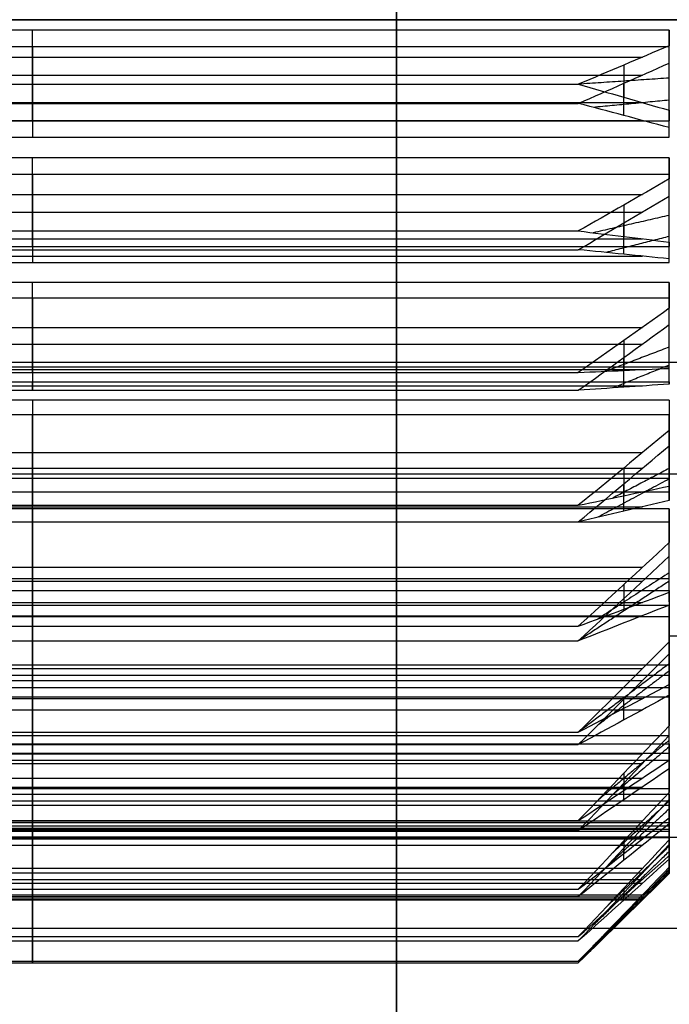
# Model space of a CAD drawing. Header units: millimetres. Extents: x -326 to 329, y -280 to 343.
# Tile 343 of 656: x -275.94 to -272.37, y 280.07 to 285.49. Entities that reach past the tile are written whole.
import ezdxf

# ---------------------------------------------------------------- set-up
doc = ezdxf.new("R2010")
doc.units = ezdxf.units.MM
doc.layers.add('Layer 01', color=7, linetype='Continuous', true_color=0x000000)

msp = doc.modelspace()

# ---------------------------------------------------------------- linework, layer by layer
at = {"layer": 'Layer 01'}
for p, q in [((-296.3748, 285.4902, 212.188), (-268.2846, 285.4902, 212.188)), ((-296.3748, 285.4902, 222.188), (-268.2846, 285.4902, 222.188)), ((-266.5748, 285.4902, 212.688), (-294.1748, 285.4902, 212.688)), ((-266.5748, 285.4902, 221.688), (-294.1748, 285.4902, 221.688)), ((-258.3748, 285.4902, 219.688), (-277.3748, 285.4902, 219.688)), ((-258.3748, 285.4902, 214.688), (-277.3748, 285.4902, 214.688)), ((-275.8748, 285.1351, 212.0001), (-275.8748, 285.4328, 212.6883)), ((-272.3748, 284.9663, 212.6063), (-272.3748, 285.3973, 212.6063)), ((-275.8748, 285.3411, 221.6855), (-275.8748, 285.0295, 222.3675)), ((-279.2266, 285.2839, 212.3442), (-272.5229, 285.2839, 212.3442)), ((-272.3748, 284.874, 221.7616), (-272.3748, 285.3064, 221.7616)), ((-279.2266, 285.1853, 222.0265), (-272.5229, 285.1853, 222.0265)), ((-272.3748, 285.1834, 212.498), (-272.3748, 285.1834, 212.6985)), ((-275.8748, 284.934, 212.7225), (-275.8748, 285.1351, 212.0001)), ((-272.3748, 285.0921, 221.6703), (-272.3748, 285.0921, 221.8711)), ((-279.2266, 285.0345, 212.3613), (-272.5229, 285.0345, 212.3613)), ((-275.8748, 285.0295, 222.3675), (-275.8748, 284.8431, 221.6412)), ((-279.2266, 284.9363, 222.0044), (-272.5229, 284.9363, 222.0044)), ((-275.8748, 284.3279, 212.1196), (-275.8748, 284.7296, 212.7527)), ((-272.3748, 284.2592, 212.7174), (-272.3748, 284.7072, 212.7174)), ((-275.8748, 284.6394, 221.6068), (-275.8748, 284.2249, 222.2317)), ((-272.3748, 284.1687, 221.6359), (-272.3748, 284.6201, 221.6359)), ((-279.2266, 284.5287, 212.4361), (-272.5229, 284.5287, 212.4361)), ((-272.3748, 284.4859, 212.5965), (-272.3748, 284.4859, 212.8015)), ((-279.2266, 284.4321, 221.9192), (-272.5229, 284.4321, 221.9192)), ((-272.3748, 284.3969, 221.5531), (-272.3748, 284.3969, 221.759)), ((-279.2266, 284.2851, 212.492), (-272.5229, 284.2851, 212.492)), ((-275.8748, 284.2422, 212.8645), (-275.8748, 284.3279, 212.1196)), ((-275.8748, 284.2249, 222.2317), (-275.8748, 284.1544, 221.4851)), ((-279.2266, 284.1897, 221.8584), (-272.5229, 284.1897, 221.8584)), ((-275.8748, 283.5493, 212.3638), (-275.8748, 284.0451, 212.9263)), ((-272.3748, 283.5738, 212.9386), (-272.3748, 284.0093, 212.9386)), ((-275.8748, 283.9586, 221.4193), (-275.8748, 283.4515, 221.9716)), ((-272.3748, 283.4875, 221.4008), (-272.3748, 283.9085, 221.4008)), ((-279.2266, 283.7972, 212.6451), (-272.5229, 283.7972, 212.6451)), ((-272.3748, 283.8086, 212.7991), (-272.3748, 283.8086, 213.014)), ((-279.2266, 283.705, 221.6955), (-272.5229, 283.705, 221.6955)), ((-272.3748, 283.7218, 221.3259), (-272.3748, 283.7218, 221.5426)), ((-275.8748, 283.5813, 213.113), (-275.8748, 283.5493, 212.3638)), ((-279.2266, 283.5653, 212.7384), (-272.5229, 283.5653, 212.7384)), ((-279.2266, 283.4751, 221.5974), (-272.5229, 283.4751, 221.5974)), ((-275.8748, 283.4515, 221.9716), (-275.8748, 283.4986, 221.2233)), ((-275.8748, 283.3963, 213.2049), (-275.8748, 282.8186, 212.7268)), ((-275.8748, 282.7282, 221.5938), (-275.8748, 283.3155, 221.1276)), ((-272.3748, 282.9274, 213.2645), (-272.3748, 283.2866, 213.2645)), ((-272.3748, 282.8472, 221.0619), (-272.3748, 283.2006, 221.0619)), ((-272.3748, 283.1604, 213.1061), (-272.3748, 283.1604, 213.3381)), ((-272.5229, 283.1074, 212.9658), (-279.2266, 283.1074, 212.9658)), ((-272.3748, 283.0802, 220.9882), (-272.3748, 283.0802, 221.223)), ((-272.5229, 283.0219, 221.3607), (-279.2266, 283.0219, 221.3607)), ((-258.3748, 282.9902, 217.188), (-277.3748, 282.9902, 217.188)), ((-275.8748, 282.9673, 213.4618), (-275.8748, 282.8186, 212.7268)), ((-279.2266, 282.8929, 213.0943), (-272.5229, 282.8929, 213.0943)), ((-275.8748, 282.7282, 221.5938), (-275.8748, 282.8919, 220.862)), ((-279.2266, 282.8101, 221.2279), (-272.5229, 282.8101, 221.2279)), ((-275.8748, 282.7989, 213.5815), (-275.8748, 282.1536, 213.1997)), ((-275.8748, 282.073, 221.1075), (-275.8748, 282.726, 220.7389)), ((-272.3748, 282.3546, 213.6869), (-272.3748, 282.6631, 213.6869)), ((-272.3748, 282.2874, 220.6277), (-272.3748, 282.5888, 220.6277)), ((-272.3748, 282.5695, 213.5057), (-272.3748, 282.5695, 213.7646)), ((-272.3748, 282.4978, 220.5489), (-272.3748, 282.4978, 220.8123)), ((-272.5229, 282.4763, 213.3906), (-279.2266, 282.4763, 213.3906)), ((-272.5229, 282.3995, 220.9232), (-279.2266, 282.3995, 220.9232)), ((-275.8748, 282.4154, 213.9023), (-275.8748, 282.1536, 213.1997)), ((-275.8748, 282.073, 221.1075), (-275.8748, 282.3492, 220.4103)), ((-279.2266, 282.2845, 213.551), (-272.5229, 282.2845, 213.551)), ((-275.8748, 282.2679, 214.0469), (-275.8748, 281.5707, 213.7707)), ((-279.2266, 282.2111, 220.7589), (-272.5229, 282.2111, 220.7589)), ((-275.8748, 281.5019, 220.5247), (-275.8748, 282.2046, 220.2628)), ((-272.3748, 281.866, 214.1956), (-272.3748, 282.1294, 214.1956)), ((-272.3748, 281.808, 220.1087), (-272.3748, 282.0669, 220.1087)), ((-272.3748, 282.0505, 213.9851), (-272.3748, 282.0505, 214.2865)), ((-272.3748, 281.9892, 220.0151), (-272.3748, 281.9892, 220.3237)), ((-272.5229, 281.9193, 213.9088), (-279.2266, 281.9193, 213.9088)), ((-275.8748, 281.9393, 214.4238), (-275.8748, 281.5707, 213.7707)), ((-272.5229, 281.8533, 220.3937), (-279.2266, 281.8533, 220.3937)), ((-275.8748, 281.5019, 220.5247), (-275.8748, 281.8837, 219.8793)), ((-275.8748, 281.8162, 214.5896), (-275.8748, 281.0844, 214.426)), ((-279.2266, 281.755, 214.0973), (-272.5229, 281.755, 214.0973)), ((-275.8748, 281.0291, 219.8597), (-275.8748, 281.764, 219.7109)), ((-279.2266, 281.6928, 220.202), (-272.5229, 281.6928, 220.202)), ((-272.3748, 281.4552, 214.7779), (-272.3748, 281.69, 214.7779)), ((-272.3748, 281.4084, 219.5179), (-272.3748, 281.6404, 219.5179)), ((-272.3748, 281.6163, 214.5449), (-272.3748, 281.6163, 214.8984)), ((-275.8748, 281.5506, 215.0133), (-275.8748, 281.0844, 214.426)), ((-272.3748, 281.5667, 219.3916), (-272.3748, 281.5667, 219.7509)), ((-275.8748, 281.0291, 219.8597), (-275.8748, 281.5071, 219.282)), ((-272.5229, 281.4503, 214.5078), (-279.2266, 281.4503, 214.5078)), ((-275.8748, 281.455, 215.1964), (-275.8748, 280.7066, 215.1492)), ((-275.8748, 280.666, 219.1289), (-275.8748, 281.4152, 219.097)), ((-272.5229, 281.3965, 219.7853), (-279.2266, 281.3965, 219.7853)), ((-272.3748, 281.1356, 215.4196), (-272.3748, 281.3523, 215.4196)), ((-279.2266, 281.3175, 214.7196), (-272.5229, 281.3175, 214.7196)), ((-272.3748, 281.1014, 218.8696), (-272.3748, 281.3163, 218.8696)), ((-279.2266, 281.2681, 219.5708), (-272.5229, 281.2681, 219.5708)), ((-275.8748, 280.7066, 215.1492), (-275.8748, 281.2589, 215.6564)), ((-272.3748, 281.2774, 215.1852), (-272.3748, 281.2774, 215.6062)), ((-275.8748, 281.2286, 218.6331), (-275.8748, 280.666, 219.1289)), ((-275.8748, 281.1931, 215.8522), (-275.8748, 280.4465, 215.9226)), ((-272.3748, 281.2409, 218.6689), (-272.3748, 281.2409, 219.1044)), ((-275.8748, 280.4218, 218.3503), (-275.8748, 281.1668, 218.436)), ((-272.3748, 280.9192, 216.0946), (-272.3748, 281.1251, 216.0946)), ((-272.3748, 280.8988, 218.1923), (-272.3748, 281.1037, 218.1923)), ((-272.5229, 281.0808, 215.1728), (-279.2266, 281.0808, 215.1728)), ((-272.5229, 281.0406, 219.1129), (-279.2266, 281.0406, 219.1129)), ((-275.8748, 280.4465, 215.9226), (-275.8748, 281.0714, 216.3371)), ((-275.8748, 281.055, 217.9486), (-275.8748, 280.4218, 218.3503)), ((-275.8748, 281.037, 216.5408), (-275.8748, 280.3107, 216.7272)), ((-272.3748, 281.0423, 215.8664), (-272.3748, 281.0423, 216.3178)), ((-266.5748, 280.9902, 217.188), (-294.1748, 280.9902, 217.188)), ((-272.5229, 280.9828, 215.4028), (-279.2266, 280.9828, 215.4028)), ((-275.8748, 280.3024, 217.5431), (-275.8748, 281.0248, 217.7443)), ((-275.8748, 280.3107, 216.7272), (-275.8748, 280.9927, 217.0389)), ((-275.8748, 280.9906, 217.2454), (-275.8748, 280.3024, 217.5431)), ((-272.3748, 281.0197, 217.971), (-272.3748, 281.0197, 218.4191)), ((-272.3748, 280.8071, 216.7898), (-272.3748, 281.0079, 216.7898)), ((-272.3748, 280.8003, 217.4949), (-272.3748, 281.0007, 217.4949)), ((-272.5229, 280.9473, 218.881), (-279.2266, 280.9473, 218.881)), ((-272.3748, 280.9167, 216.5717), (-272.3748, 280.9167, 217.0041)), ((-272.3748, 280.9086, 217.2809), (-272.3748, 280.9086, 217.7119)), ((-272.5229, 280.8198, 215.8874), (-279.2266, 280.8198, 215.8874)), ((-272.5229, 280.7943, 218.3932), (-279.2266, 280.7943, 218.3932)), ((-272.5229, 280.759, 216.1299), (-279.2266, 280.759, 216.1299)), ((-272.5229, 280.7384, 218.1495), (-279.2266, 280.7384, 218.1495)), ((-272.5229, 280.6739, 216.634), (-279.2266, 280.6739, 216.634)), ((-272.5229, 280.6636, 217.6437), (-279.2266, 280.6636, 217.6437)), ((-272.5229, 280.6517, 216.883), (-279.2266, 280.6517, 216.883)), ((-272.5229, 280.6465, 217.3943), (-279.2266, 280.6465, 217.3943))]:
    msp.add_line(p, q, dxfattribs=at)
at = {"layer": 'Layer 01', "extrusion": (-1, 0, 0)}
for centre, radius, start, end in [((-285.4902, -340.312, 273.8748), 35, 180, 270), ((-285.4902, 189.688, 273.8748), 35, 90, 180), ((-285.4902, -340.312, 273.8748), 20, 180, 270), ((-285.4902, 189.688, 273.8748), 20, 90, 180)]:
    msp.add_arc(centre, radius, start, end, dxfattribs=at)
at = {"layer": 'Layer 01', "extrusion": (0, -1, 0)}
for centre, start, end in [((-273.8748, -367.812, -285.4902), 270, 360), ((-273.8748, -367.812, -285.4902), 0, 90), ((-273.8748, 217.188, -285.4902), 41.81031, 90), ((-273.8748, 217.188, -285.4902), 270, 318.18969)]:
    msp.add_arc(centre, 7.5, start, end, dxfattribs=at)
at = {"layer": 'Layer 01', "extrusion": (1, 0, 0)}
for radius, start, end in [(4.5, 262.8989, 269.2684), (4.5, 253.8989, 260.2684), (4.5, 244.8989, 251.2684), (4.7, 245.9131, 250.2542), (4.5, 118.8989, 125.2684), (4.7, 236.9131, 241.2542), (4.7, 119.9131, 124.2542), (4.5, 226.8989, 233.2684), (4.7, 227.9131, 232.2542), (4.5, 221.0836, 224.2684), (4.5, 136.8989, 143.2684), (4.5, 217.8989, 221.0836), (4.7, 218.9131, 223.2542), (4.7, 137.9131, 142.2542), (4.5, 208.8989, 215.2684), (4.5, 199.8989, 206.2684), (4.7, 155.9131, 160.2542), (4.5, 190.8989, 197.2684), (4.5, 163.8989, 170.2684), (4.5, 181.8989, 188.2684), (4.7, 182.9131, 187.2542), (4.7, 173.9131, 178.2542)]:
    msp.add_arc((285.4902, 217.188, -272.3748), radius, start, end, dxfattribs=at)
at = {"layer": 'Layer 01'}
for points, degree in [([(-12.0544, 285.4902, -10.312), (-321.8748, 285.4902, -10.312)], 1), ([(-318.8748, 285.4902, -375.312), (-273.8748, 285.4902, -375.312)], 1), ([(-318.8748, 285.4902, 224.688), (-273.8748, 285.4902, 224.688)], 1), ([(-273.8748, 285.4902, -360.312), (-318.8748, 285.4902, -360.312)], 1), ([(-318.8748, 285.4902, 209.688), (-273.8748, 285.4902, 209.688)], 1), ([(-273.8748, 285.4902, -375.312), (-273.8748, -244.5098, -375.312)], 1), ([(-273.8748, -244.5098, 224.688), (-273.8748, 285.4902, 224.688)], 1), ([(-273.8748, -244.5098, -360.312), (-273.8748, 285.4902, -360.312)], 1), ([(-273.8748, 285.4902, 209.688), (-273.8748, -244.5098, 209.688)], 1), ([(-272.3748, 285.4328, 212.6883), (-279.3748, 285.4328, 212.6883)], 1), ([(-272.3748, 285.4328, 212.6883), (-272.3748, 285.3471, 212.4902)], 1), ([(-272.3748, 285.3411, 221.6855), (-279.3748, 285.3411, 221.6855)], 1), ([(-272.3748, 285.3471, 212.4902), (-272.5408, 285.2762, 212.3262), (-272.7075, 285.2055, 212.163), (-272.8748, 285.1351, 212.0001)], 3), ([(-272.3748, 285.2514, 221.8819), (-272.3748, 285.3411, 221.6855)], 1), ([(-272.8748, 285.0295, 222.3675), (-272.7075, 285.1032, 222.2062), (-272.5408, 285.1772, 222.0443), (-272.3748, 285.2514, 221.8819)], 3), ([(-272.3748, 285.1692, 212.499), (-272.8748, 285.1351, 212.0001)], 1), ([(-278.8748, 285.1351, 212.0001), (-272.8748, 285.1351, 212.0001)], 1), ([(-272.8748, 285.1351, 212.0001), (-272.7075, 285.0875, 212.171), (-272.5408, 285.0398, 212.3424), (-272.3748, 284.9919, 212.5145)], 3), ([(-272.3748, 285.0473, 221.8671), (-272.793, 285.0079, 222.2834)], 1), ([(-278.8748, 285.0295, 222.3675), (-272.8748, 285.0295, 222.3675)], 1), ([(-272.3748, 284.8968, 221.8504), (-272.5408, 284.9412, 222.0233), (-272.7075, 284.9854, 222.1957), (-272.8748, 285.0295, 222.3675)], 3), ([(-272.3748, 284.9919, 212.5145), (-272.3748, 284.934, 212.7225)], 1), ([(-279.3748, 284.934, 212.7225), (-272.3748, 284.934, 212.7225)], 1), ([(-272.3748, 284.8431, 221.6412), (-272.3748, 284.8968, 221.8504)], 1), ([(-279.3748, 284.8431, 221.6412), (-272.3748, 284.8431, 221.6412)], 1), ([(-272.3748, 284.7296, 212.7527), (-279.3748, 284.7296, 212.7527)], 1), ([(-272.3748, 284.7296, 212.7527), (-272.3748, 284.6139, 212.5704)], 1), ([(-272.3748, 284.6394, 221.6068), (-279.3748, 284.6394, 221.6068)], 1), ([(-272.3748, 284.6139, 212.5704), (-272.5408, 284.5182, 212.4196), (-272.7075, 284.4229, 212.2694), (-272.8748, 284.3279, 212.1196)], 3), ([(-272.3748, 284.52, 221.7867), (-272.3748, 284.6394, 221.6068)], 1), ([(-272.8748, 284.2249, 222.2317), (-272.7075, 284.323, 222.0838), (-272.5408, 284.4213, 221.9356), (-272.3748, 284.52, 221.7867)], 3), ([(-272.3748, 284.4138, 212.6129), (-272.793, 284.318, 212.2058)], 1), ([(-278.8748, 284.3279, 212.1196), (-272.8748, 284.3279, 212.1196)], 1), ([(-272.8748, 284.3279, 212.1196), (-272.7075, 284.3076, 212.2958), (-272.5408, 284.2873, 212.4726), (-272.3748, 284.2669, 212.65)], 3), ([(-272.3748, 284.2977, 221.7342), (-272.7219, 284.2096, 222.07)], 1), ([(-279.3748, 284.2422, 212.8645), (-272.3748, 284.2422, 212.8645)], 1), ([(-278.8748, 284.2249, 222.2317), (-272.8748, 284.2249, 222.2317)], 1), ([(-272.3748, 284.1747, 221.7001), (-272.5408, 284.1915, 221.8779), (-272.7075, 284.2082, 222.055), (-272.8748, 284.2249, 222.2317)], 3), ([(-272.3748, 284.2669, 212.65), (-272.3748, 284.2422, 212.8645)], 1), ([(-272.3748, 284.1544, 221.4851), (-272.3748, 284.1747, 221.7001)], 1), ([(-279.3748, 284.1544, 221.4851), (-272.3748, 284.1544, 221.4851)], 1), ([(-272.3748, 284.0451, 212.9263), (-279.3748, 284.0451, 212.9263)], 1), ([(-272.3748, 284.0451, 212.9263), (-272.3748, 283.9024, 212.7643)], 1), ([(-272.3748, 283.9586, 221.4193), (-279.3748, 283.9586, 221.4193)], 1), ([(-272.3748, 283.8126, 221.5784), (-272.3748, 283.9586, 221.4193)], 1), ([(-272.3748, 283.9024, 212.7643), (-272.5408, 283.7843, 212.6304), (-272.7075, 283.6666, 212.4969), (-272.8748, 283.5493, 212.3638)], 3), ([(-272.8748, 283.4515, 221.9716), (-272.7075, 283.5714, 221.841), (-272.5408, 283.6918, 221.7099), (-272.3748, 283.8126, 221.5784)], 3), ([(-272.3748, 283.6893, 212.8467), (-272.7219, 283.5562, 212.526)], 1), ([(-279.3748, 283.5813, 213.113), (-272.3748, 283.5813, 213.113)], 1), ([(-277.3748, 283.6059, 215.5451), (-258.3748, 283.6059, 215.5451)], 1), ([(-272.3748, 283.5899, 221.4867), (-272.6858, 283.4641, 221.7711)], 1), ([(-272.3748, 283.5721, 212.8972), (-272.3748, 283.5813, 213.113)], 1), ([(-278.8748, 283.5493, 212.3638), (-272.8748, 283.5493, 212.3638)], 1), ([(-272.8748, 283.5493, 212.3638), (-272.7075, 283.5569, 212.541), (-272.5408, 283.5645, 212.7188), (-272.3748, 283.5721, 212.8972)], 3), ([(-279.3748, 283.4986, 221.2233), (-272.3748, 283.4986, 221.2233)], 1), ([(-272.3748, 283.4851, 221.4388), (-272.5408, 283.4738, 221.617), (-272.7075, 283.4626, 221.7946), (-272.8748, 283.4515, 221.9716)], 3), ([(-272.3748, 283.4986, 221.2233), (-272.3748, 283.4851, 221.4388)], 1), ([(-278.8748, 283.4515, 221.9716), (-272.8748, 283.4515, 221.9716)], 1), ([(-272.3748, 283.3963, 213.2049), (-279.3748, 283.3963, 213.2049)], 1), ([(-272.3748, 283.3963, 213.2049), (-272.3748, 283.2299, 213.0672)], 1), ([(-272.3748, 283.3155, 221.1276), (-279.3748, 283.3155, 221.1276)], 1), ([(-272.3748, 283.1464, 221.2619), (-272.3748, 283.3155, 221.1276)], 1), ([(-272.3748, 283.2299, 213.0672), (-272.5408, 283.0923, 212.9533), (-272.7075, 282.9552, 212.8399), (-272.8748, 282.8186, 212.7268)], 3), ([(-272.8748, 282.7282, 221.5938), (-272.7075, 282.8672, 221.4835), (-272.5408, 283.0065, 221.3729), (-272.3748, 283.1464, 221.2619)], 3), ([(-272.3748, 283.0218, 213.1884), (-272.6858, 282.8584, 212.9237)], 1), ([(-279.3748, 282.9673, 213.4618), (-272.3748, 282.9673, 213.4618)], 1), ([(-272.8748, 282.8186, 212.7268), (-272.7075, 282.8537, 212.9007), (-272.5408, 282.889, 213.0751), (-272.3748, 282.9245, 213.2501)], 3), ([(-272.3748, 282.9642, 221.1515), (-272.7676, 282.7531, 221.4828)], 1), ([(-272.3748, 282.9245, 213.2501), (-272.3748, 282.9673, 213.4618)], 1), ([(-279.3748, 282.8919, 220.862), (-272.3748, 282.8919, 220.862)], 1), ([(-272.3748, 282.8919, 220.862), (-272.3748, 282.8448, 221.0728)], 1), ([(-278.8748, 282.8186, 212.7268), (-272.8748, 282.8186, 212.7268)], 1), ([(-272.3748, 282.8448, 221.0728), (-272.5408, 282.8058, 221.247), (-272.7075, 282.767, 221.4207), (-272.8748, 282.7282, 221.5938)], 3), ([(-272.3748, 282.7989, 213.5815), (-279.3748, 282.7989, 213.5815)], 1), ([(-272.3748, 282.7989, 213.5815), (-272.3748, 282.6131, 213.4715)], 1), ([(-272.3748, 282.726, 220.7389), (-279.3748, 282.726, 220.7389)], 1), ([(-278.8748, 282.7282, 221.5938), (-272.8748, 282.7282, 221.5938)], 1), ([(-272.3748, 282.538, 220.845), (-272.3748, 282.726, 220.7389)], 1), ([(-272.3748, 282.6131, 213.4715), (-272.5408, 282.4594, 213.3806), (-272.7075, 282.3063, 213.29), (-272.8748, 282.1536, 213.1997)], 3), ([(-272.8748, 282.073, 221.1075), (-272.7075, 282.2275, 221.0203), (-272.5408, 282.3825, 220.9328), (-272.3748, 282.538, 220.845)], 3), ([(-272.3748, 282.4476, 213.6057), (-272.7676, 282.1933, 213.3063)], 1), ([(-279.3748, 282.4154, 213.9023), (-272.3748, 282.4154, 213.9023)], 1), ([(-272.3748, 282.4016, 220.7306), (-272.8748, 282.073, 221.1075)], 1), ([(-272.3748, 282.34, 213.7), (-272.3748, 282.4154, 213.9023)], 1), ([(-279.3748, 282.3492, 220.4103), (-272.3748, 282.3492, 220.4103)], 1), ([(-272.8748, 282.1536, 213.1997), (-272.7075, 282.2155, 213.3659), (-272.5408, 282.2777, 213.5326), (-272.3748, 282.34, 213.7)], 3), ([(-272.3748, 282.3492, 220.4103), (-272.3748, 282.2696, 220.6111)], 1), ([(-272.3748, 282.2679, 214.0469), (-279.3748, 282.2679, 214.0469)], 1), ([(-272.3748, 282.2696, 220.6111), (-272.5408, 282.2039, 220.7771), (-272.7075, 282.1383, 220.9425), (-272.8748, 282.073, 221.1075)], 3), ([(-272.3748, 282.2679, 214.0469), (-272.3748, 282.0671, 213.9674)], 1), ([(-272.3748, 282.2046, 220.2628), (-279.3748, 282.2046, 220.2628)], 1), ([(-272.3748, 282.0022, 220.3382), (-272.3748, 282.2046, 220.2628)], 1), ([(-278.8748, 282.1536, 213.1997), (-272.8748, 282.1536, 213.1997)], 1), ([(-278.8748, 282.073, 221.1075), (-272.8748, 282.073, 221.1075)], 1), ([(-272.3748, 282.0671, 213.9674), (-272.5408, 281.9011, 213.9016), (-272.7075, 281.7357, 213.8361), (-272.8748, 281.5707, 213.7707)], 3), ([(-266.5748, 282.0984, 214.2308), (-272.3748, 282.0984, 214.2308)], 1), ([(-272.8748, 281.5019, 220.5247), (-272.7075, 281.6682, 220.4627), (-272.5408, 281.8349, 220.4006), (-272.3748, 282.0022, 220.3382)], 3), ([(-272.3748, 281.9393, 214.4238), (-279.3748, 281.9393, 214.4238)], 1), ([(-272.3748, 281.9476, 214.0993), (-272.8748, 281.5707, 213.7707)], 1), ([(-272.3748, 281.908, 220.2306), (-272.7676, 281.6086, 220.4849)], 1), ([(-272.3748, 281.8332, 214.2357), (-272.3748, 281.9393, 214.4238)], 1), ([(-279.3748, 281.8837, 219.8793), (-272.3748, 281.8837, 219.8793)], 1), ([(-272.3748, 281.8837, 219.8793), (-272.3748, 281.7738, 220.0651)], 1), ([(-279.3748, 281.8162, 214.5896), (-272.3748, 281.8162, 214.5896)], 1), ([(-272.8748, 281.5707, 213.7707), (-272.7075, 281.6579, 213.9252), (-272.5408, 281.7454, 214.0802), (-272.3748, 281.8332, 214.2357)], 3), ([(-272.3748, 281.8162, 214.5896), (-272.3748, 281.6055, 214.5425)], 1), ([(-272.3748, 281.764, 219.7109), (-279.3748, 281.764, 219.7109)], 1), ([(-272.3748, 281.7738, 220.0651), (-272.5408, 281.6829, 220.2188), (-272.7075, 281.5923, 220.372), (-272.8748, 281.5019, 220.5247)], 3), ([(-272.3748, 281.5524, 219.7538), (-272.3748, 281.764, 219.7109)], 1), ([(-278.8748, 281.5707, 213.7707), (-272.8748, 281.5707, 213.7707)], 1), ([(-272.3748, 281.6055, 214.5425), (-272.5408, 281.4312, 214.5035), (-272.7075, 281.2576, 214.4647), (-272.8748, 281.0844, 214.426)], 3), ([(-272.3748, 281.5506, 215.0133), (-279.3748, 281.5506, 215.0133)], 1), ([(-272.8748, 281.0291, 219.8597), (-272.7075, 281.203, 219.8245), (-272.5408, 281.3773, 219.7892), (-272.3748, 281.5524, 219.7538)], 3), ([(-272.3748, 281.5268, 214.6619), (-272.7676, 281.1955, 214.4508)], 1), ([(-272.3748, 281.4164, 214.8442), (-272.3748, 281.5506, 215.0133)], 1), ([(-279.3748, 281.5071, 219.282), (-272.3748, 281.5071, 219.282)], 1), ([(-278.8748, 281.5019, 220.5247), (-272.8748, 281.5019, 220.5247)], 1), ([(-272.3748, 281.4907, 219.6564), (-272.6858, 281.226, 219.8198)], 1), ([(-272.3748, 281.5071, 219.282), (-272.3748, 281.3695, 219.4483)], 1), ([(-279.3748, 281.455, 215.1964), (-272.3748, 281.455, 215.1964)], 1), ([(-272.3748, 281.4152, 219.097), (-279.3748, 281.4152, 219.097)], 1), ([(-272.8748, 281.0844, 214.426), (-272.7075, 281.1947, 214.5649), (-272.5408, 281.3053, 214.7043), (-272.3748, 281.4164, 214.8442)], 3), ([(-272.3748, 281.455, 215.1964), (-272.3748, 281.2395, 215.1828)], 1), ([(-272.3748, 281.1995, 219.1062), (-272.3748, 281.4152, 219.097)], 1), ([(-272.3748, 281.3695, 219.4483), (-272.5408, 281.2556, 219.5859), (-272.7075, 281.1422, 219.723), (-272.8748, 281.0291, 219.8597)], 3), ([(-272.3748, 281.2589, 215.6564), (-279.3748, 281.2589, 215.6564)], 1), ([(-272.3748, 281.0999, 215.5103), (-272.3748, 281.2589, 215.6564)], 1), ([(-279.3748, 281.2286, 218.6331), (-272.3748, 281.2286, 218.6331)], 1), ([(-279.3748, 281.1931, 215.8522), (-272.3748, 281.1931, 215.8522)], 1), ([(-272.3748, 281.2395, 215.1828), (-272.5408, 281.0612, 215.1716), (-272.7075, 280.8837, 215.1604), (-272.8748, 280.7066, 215.1492)], 3), ([(-272.8748, 280.666, 219.1289), (-272.7075, 280.8433, 219.1213), (-272.5408, 281.0211, 219.1138), (-272.3748, 281.1995, 219.1062)], 3), ([(-272.3748, 281.1916, 215.2876), (-272.6858, 280.9071, 215.1618)], 1), ([(-272.3748, 281.2286, 218.6331), (-272.3748, 281.0666, 218.7759)], 1), ([(-272.3748, 281.1931, 215.8522), (-272.3748, 280.9781, 215.8725)], 1), ([(-272.3748, 281.1668, 218.436), (-279.3748, 281.1668, 218.436)], 1), ([(-272.3748, 281.149, 218.9889), (-272.7219, 280.8283, 219.122)], 1), ([(-272.3748, 280.9522, 218.4113), (-272.3748, 281.1668, 218.436)], 1), ([(-278.8748, 281.0844, 214.426), (-272.8748, 281.0844, 214.426)], 1), ([(-272.8748, 280.7066, 215.1492), (-272.7075, 280.8373, 215.2692), (-272.5408, 280.9683, 215.3895), (-272.3748, 281.0999, 215.5103)], 3), ([(-272.3748, 281.0714, 216.3371), (-279.3748, 281.0714, 216.3371)], 1), ([(-279.3748, 281.055, 217.9486), (-272.3748, 281.055, 217.9486)], 1), ([(-279.3748, 281.037, 216.5408), (-272.3748, 281.037, 216.5408)], 1), ([(-278.8748, 281.0291, 219.8597), (-272.8748, 281.0291, 219.8597)], 1), ([(-272.3748, 281.0666, 218.7759), (-272.5408, 280.9326, 218.8939), (-272.7075, 280.7991, 219.0116), (-272.8748, 280.666, 219.1289)], 3), ([(-272.3748, 280.8915, 216.2178), (-272.3748, 281.0714, 216.3371)], 1), ([(-272.3748, 281.055, 217.9486), (-272.3748, 280.8727, 218.0643)], 1), ([(-272.3748, 281.037, 216.5408), (-272.3748, 280.8279, 216.5945)], 1), ([(-272.3748, 281.0248, 217.7443), (-279.3748, 281.0248, 217.7443)], 1), ([(-272.3748, 280.9927, 217.0389), (-279.3748, 280.9927, 217.0389)], 1), ([(-279.3748, 280.9906, 217.2454), (-272.3748, 280.9906, 217.2454)], 1), ([(-272.3748, 280.9781, 215.8725), (-272.5408, 280.8003, 215.8892), (-272.7075, 280.6232, 215.9059), (-272.8748, 280.4465, 215.9226)], 3), ([(-272.3748, 280.8167, 217.6864), (-272.3748, 281.0248, 217.7443)], 1), ([(-272.3748, 280.7963, 216.9491), (-272.3748, 280.9927, 217.0389)], 1), ([(-272.3748, 280.9906, 217.2454), (-272.3748, 280.7924, 217.3312)], 1), ([(-272.8748, 280.4218, 218.3503), (-272.7075, 280.5981, 218.3706), (-272.5408, 280.7748, 218.3909), (-272.3748, 280.9522, 218.4113)], 3), ([(-272.3748, 280.9441, 215.9954), (-272.7219, 280.6082, 215.9074)], 1), ([(-272.8748, 280.4465, 215.9226), (-272.7075, 280.5944, 216.0207), (-272.5408, 280.7426, 216.119), (-272.3748, 280.8915, 216.2178)], 3), ([(-272.3748, 280.8727, 218.0643), (-272.5408, 280.7219, 218.16), (-272.7075, 280.5716, 218.2553), (-272.8748, 280.4218, 218.3503)], 3), ([(-272.3748, 280.9152, 218.2644), (-272.793, 280.5081, 218.3602)], 1), ([(-272.3748, 280.8279, 216.5945), (-272.5408, 280.6549, 216.6389), (-272.7075, 280.4825, 216.6831), (-272.8748, 280.3107, 216.7272)], 3), ([(-272.8748, 280.3024, 217.5431), (-272.7075, 280.4733, 217.5907), (-272.5408, 280.6447, 217.6384), (-272.3748, 280.8167, 217.6864)], 3), ([(-272.3748, 280.8112, 216.745), (-272.793, 280.3948, 216.7056)], 1), ([(-272.3748, 280.8012, 217.509), (-272.8748, 280.3024, 217.5431)], 1), ([(-272.8748, 280.3107, 216.7272), (-272.7075, 280.4721, 216.8009), (-272.5408, 280.6339, 216.8749), (-272.3748, 280.7963, 216.9491)], 3), ([(-272.3748, 280.7924, 217.3312), (-272.5408, 280.6285, 217.4021), (-272.7075, 280.4652, 217.4727), (-272.8748, 280.3024, 217.5431)], 3), ([(-278.8748, 280.7066, 215.1492), (-272.8748, 280.7066, 215.1492)], 1), ([(-278.8748, 280.666, 219.1289), (-272.8748, 280.666, 219.1289)], 1), ([(-266.3748, 280.4902, 217.188), (-296.3748, 280.4902, 217.188)], 1), ([(-278.8748, 280.4465, 215.9226), (-272.8748, 280.4465, 215.9226)], 1), ([(-278.8748, 280.4218, 218.3503), (-272.8748, 280.4218, 218.3503)], 1), ([(-278.8748, 280.3107, 216.7272), (-272.8748, 280.3107, 216.7272)], 1), ([(-278.8748, 280.3024, 217.5431), (-272.8748, 280.3024, 217.5431)], 1)]:
    msp.add_open_spline(points, degree=degree, dxfattribs=at)
for points, weights in [([(-268.2846, 285.4902, 212.188), (-270.5207, 285.4902, 209.688), (-273.8748, 285.4902, 209.688)], [0.854215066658, 0.843709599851, 1]), ([(-272.6248, 285.2407, 212.2443), (-272.6248, 285.1521, 212.2487), (-272.6248, 285.0637, 212.2564)], [0.998010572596, 0.997850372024, 0.998010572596]), ([(-272.6248, 284.9634, 222.1099), (-272.6248, 285.0516, 222.1193), (-272.6248, 285.14, 222.1256)], [0.997993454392, 0.997883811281, 0.998094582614]), ([(-272.6248, 284.4704, 212.3442), (-272.6248, 284.3836, 212.3625), (-272.6248, 284.2975, 212.3838)], [0.998094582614, 0.997883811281, 0.997993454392]), ([(-272.6248, 284.1999, 221.9668), (-272.6248, 284.2855, 221.99), (-272.6248, 284.3719, 222.01)], [0.998042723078, 0.997978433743, 0.998234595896]), ([(-272.6248, 283.7252, 212.5633), (-272.6248, 283.6423, 212.595), (-272.6248, 283.5607, 212.6296)], [0.998234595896, 0.997978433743, 0.998042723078]), ([(-272.6248, 283.4682, 221.7061), (-272.6248, 283.5492, 221.7424), (-272.6248, 283.6314, 221.7757)], [0.998123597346, 0.998082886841, 0.998362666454]), ([(-272.6248, 283.0235, 212.8964), (-272.6248, 282.9466, 212.9406), (-272.6248, 282.8713, 212.9875)], [0.998362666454, 0.998082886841, 0.998123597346]), ([(-272.6248, 282.7863, 221.3342), (-272.6248, 282.8606, 221.3827), (-272.6248, 282.9366, 221.4284)], [0.998146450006, 0.998052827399, 0.998279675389]), ([(-272.6248, 282.3825, 213.3351), (-272.6248, 282.3135, 213.3908), (-272.6248, 282.2465, 213.4489)], [0.998279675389, 0.998052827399, 0.998146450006]), ([(-272.6248, 281.6374, 220.2957), (-272.6248, 281.6931, 220.3647), (-272.6248, 281.7512, 220.4318)], [0.998279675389, 0.998052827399, 0.998146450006]), ([(-272.6248, 281.344, 214.484), (-272.6248, 281.2956, 214.5583), (-272.6248, 281.2498, 214.6343)], [0.998146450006, 0.998052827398, 0.998279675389]), ([(-272.6248, 281.1987, 219.6547), (-272.6248, 281.2429, 219.7316), (-272.6248, 281.2898, 219.8069)], [0.998362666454, 0.998082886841, 0.998123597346]), ([(-272.6248, 280.9721, 215.1659), (-272.6248, 280.9358, 215.2469), (-272.6248, 280.9025, 215.3291)], [0.998123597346, 0.998082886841, 0.998362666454]), ([(-272.6248, 280.8656, 218.953), (-272.6248, 280.8972, 219.0359), (-272.6248, 280.9318, 219.1176)], [0.998234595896, 0.997978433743, 0.998042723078]), ([(-272.6248, 280.7114, 215.8976), (-272.6248, 280.6883, 215.9833), (-272.6248, 280.6682, 216.0697)], [0.998042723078, 0.997978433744, 0.998234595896]), ([(-272.6248, 280.6464, 218.2078), (-272.6248, 280.6647, 218.2946), (-272.6248, 280.6861, 218.3807)], [0.998094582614, 0.997883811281, 0.997993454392]), ([(-272.6248, 280.5684, 216.6611), (-272.6248, 280.5589, 216.7493), (-272.6248, 280.5526, 216.8378)], [0.997993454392, 0.99788381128, 0.998094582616]), ([(-272.6248, 280.5465, 217.4375), (-272.6248, 280.551, 217.5261), (-272.6248, 280.5587, 217.6145)], [0.998010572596, 0.997850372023, 0.998010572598])]:
    msp.add_rational_spline(points, weights, degree=2, dxfattribs=at)

doc.saveas('drawing.dxf')
